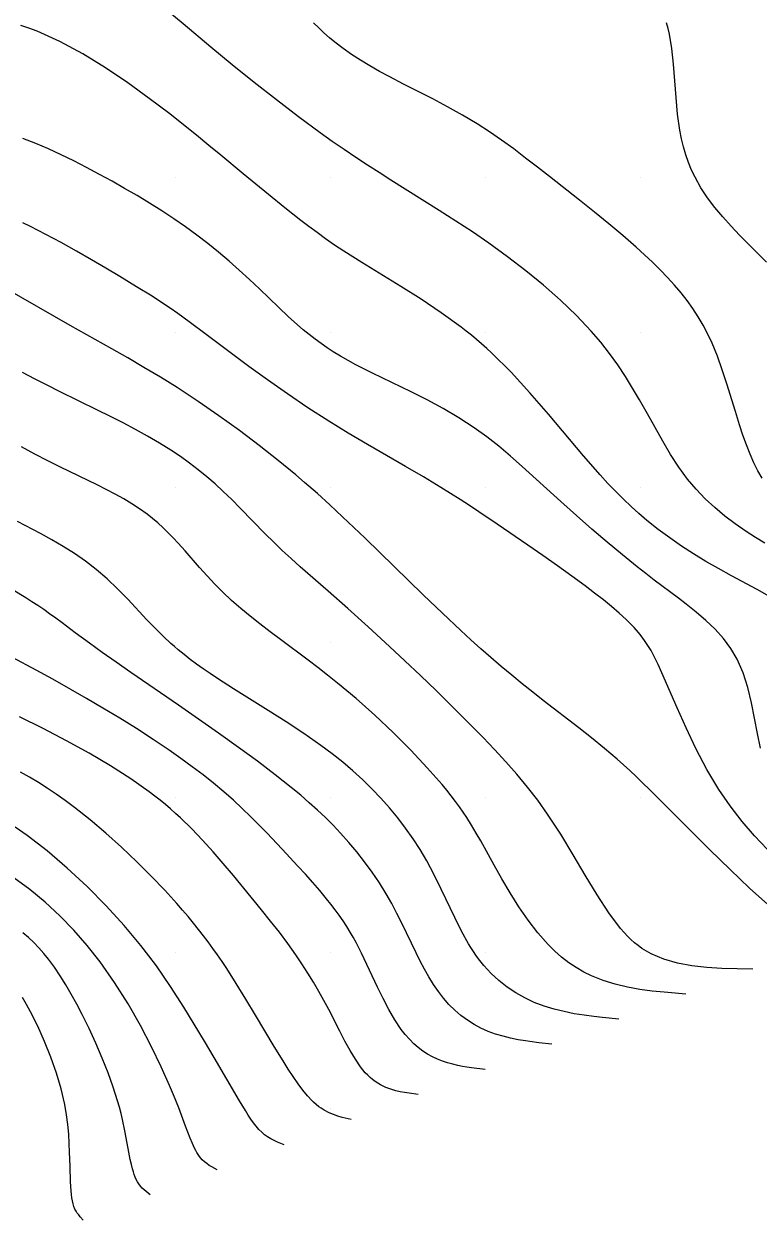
# Model space of a CAD drawing. Extents: x 2602990 to 2605851, y 618069 to 619180.
# Drawn here: x 2603280.3 to 2603327.6, y 618102.8 to 618179.9 of the extents above; entities that cross this region are included whole.
import ezdxf

# ---------------------------------------------------------------- set-up
doc = ezdxf.new("R2010")
doc.units = 0
for name, color, linetype in [('DTM Contours Major', 7, 'Continuous'), ('DTM Contours Minor', 7, 'Continuous'), ('Exist DTM QL2 LIDAR Elevation Point', 7, 'Continuous')]:
    doc.layers.add(name, color=color, linetype=linetype)

msp = doc.modelspace()

# ---------------------------------------------------------------- linework, layer by layer
at = {"layer": 'DTM Contours Major'}
for points in [[(2603328.317, 618142.984), (2603327.51, 618143.43), (2603325.851, 618144.322), (2603325.019, 618144.78), (2603324.212, 618145.245), (2603323.419, 618145.727), (2603322.64, 618146.23), (2603321.877, 618146.756), (2603321.132, 618147.308), (2603320.405, 618147.888), (2603319.898, 618148.323), (2603319.397, 618148.775), (2603318.899, 618149.249), (2603318.401, 618149.747), (2603317.9, 618150.272), (2603317.392, 618150.826), (2603316.32, 618152.055), (2603314.058, 618154.741), (2603312.872, 618156.11), (2603311.654, 618157.437), (2603310.404, 618158.678), (2603310.083, 618158.974), (2603309.759, 618159.263), (2603309.432, 618159.544), (2603309.102, 618159.819), (2603308.767, 618160.088), (2603308.429, 618160.352), (2603307.161, 618161.274), (2603305.858, 618162.143), (2603304.549, 618162.966), (2603302.032, 618164.503), (2603300.882, 618165.232), (2603300.276, 618165.638), (2603299.7, 618166.04), (2603299.151, 618166.438), (2603298.623, 618166.834), (2603298.11, 618167.228), (2603297.082, 618168.04), (2603296.031, 618168.889), (2603294.402, 618170.23), (2603292.957, 618171.428), (2603292.187, 618172.061), (2603291.382, 618172.716), (2603290.539, 618173.391), (2603289.655, 618174.086), (2603288.339, 618175.091), (2603286.956, 618176.098), (2603285.523, 618177.07), (2603284.059, 618177.971), (2603282.581, 618178.767), (2603281.107, 618179.42), (2603280.583, 618179.613), (2603280.059, 618179.784)], [(2603301.344, 618109.254), (2603300.771, 618109.399), (2603300.488, 618109.482), (2603300.209, 618109.579), (2603299.935, 618109.693), (2603299.617, 618109.858), (2603299.417, 618109.984), (2603299.278, 618110.085), (2603299.099, 618110.228), (2603298.922, 618110.388), (2603298.833, 618110.474), (2603298.534, 618110.796), (2603298.233, 618111.163), (2603297.927, 618111.574), (2603297.614, 618112.026), (2603297.293, 618112.516), (2603296.962, 618113.042), (2603296.396, 618113.968), (2603295.194, 618115.98), (2603294.573, 618117.011), (2603293.949, 618118.024), (2603293.329, 618118.99), (2603293.029, 618119.44), (2603292.73, 618119.874), (2603292.431, 618120.296), (2603292.131, 618120.707), (2603291.828, 618121.109), (2603291.522, 618121.505), (2603291.186, 618121.926), (2603290.842, 618122.345), (2603290.487, 618122.764), (2603290.119, 618123.186), (2603289.736, 618123.613), (2603289.334, 618124.048), (2603288.464, 618124.956), (2603287.53, 618125.884), (2603286.551, 618126.812), (2603285.544, 618127.718), (2603284.528, 618128.581), (2603283.521, 618129.381), (2603282.93, 618129.82), (2603282.348, 618130.232), (2603281.77, 618130.62), (2603281.194, 618130.986), (2603280.618, 618131.334), (2603280.04, 618131.665)]]:
    msp.add_lwpolyline(points, dxfattribs=at)
at = {"layer": 'DTM Contours Minor'}
for points in [[(2603328.009, 618146.411), (2603327.398, 618146.786), (2603326.805, 618147.168), (2603326.099, 618147.656), (2603325.422, 618148.169), (2603324.775, 618148.709), (2603324.16, 618149.283), (2603323.579, 618149.893), (2603323.033, 618150.545), (2603322.468, 618151.32), (2603321.937, 618152.14), (2603321.43, 618152.995), (2603320.934, 618153.874), (2603320.44, 618154.765), (2603319.935, 618155.658), (2603319.489, 618156.413), (2603319.021, 618157.162), (2603318.526, 618157.904), (2603317.998, 618158.639), (2603317.432, 618159.367), (2603316.822, 618160.088), (2603315.877, 618161.096), (2603314.848, 618162.085), (2603313.753, 618163.05), (2603312.607, 618163.985), (2603311.428, 618164.887), (2603310.232, 618165.748), (2603309.161, 618166.483), (2603308.092, 618167.187), (2603307.029, 618167.869), (2603303.899, 618169.83), (2603303.148, 618170.307), (2603302.401, 618170.79), (2603301.654, 618171.282), (2603300.901, 618171.79), (2603300.137, 618172.318), (2603299.358, 618172.872), (2603297.964, 618173.899), (2603296.535, 618174.99), (2603295.1, 618176.12), (2603293.685, 618177.26), (2603292.317, 618178.383), (2603290.521, 618179.887), (2603289.536, 618180.721)], [(2603327.838, 618150.603), (2603327.563, 618151.081), (2603327.304, 618151.602), (2603327.058, 618152.161), (2603326.822, 618152.755), (2603326.596, 618153.383), (2603326.377, 618154.04), (2603326.108, 618154.9), (2603325.561, 618156.687), (2603325.268, 618157.584), (2603324.952, 618158.463), (2603324.604, 618159.31), (2603324.326, 618159.901), (2603324.027, 618160.47), (2603323.706, 618161.018), (2603323.364, 618161.547), (2603322.999, 618162.06), (2603322.612, 618162.559), (2603322.19, 618163.061), (2603321.743, 618163.554), (2603321.272, 618164.042), (2603320.776, 618164.527), (2603320.255, 618165.014), (2603319.709, 618165.505), (2603318.853, 618166.246), (2603317.954, 618167), (2603317.021, 618167.762), (2603316.067, 618168.526), (2603314.14, 618170.046), (2603313.365, 618170.653), (2603312.595, 618171.248), (2603311.825, 618171.83), (2603311.049, 618172.393), (2603310.264, 618172.934), (2603309.466, 618173.451), (2603308.522, 618174.015), (2603307.565, 618174.547), (2603306.606, 618175.052), (2603304.732, 618176.011), (2603303.839, 618176.475), (2603303.185, 618176.83), (2603302.558, 618177.187), (2603301.956, 618177.55), (2603301.38, 618177.922), (2603300.829, 618178.307), (2603300.303, 618178.709), (2603299.945, 618179.004), (2603299.598, 618179.311), (2603299.26, 618179.63), (2603298.928, 618179.962)], [(2603328.108, 618164.539), (2603327.535, 618165.107), (2603326.957, 618165.688), (2603326.38, 618166.28), (2603325.832, 618166.862), (2603325.301, 618167.455), (2603324.794, 618168.062), (2603324.321, 618168.688), (2603323.891, 618169.334), (2603323.512, 618170.005), (2603323.288, 618170.473), (2603323.091, 618170.955), (2603322.918, 618171.451), (2603322.769, 618171.962), (2603322.642, 618172.489), (2603322.536, 618173.033), (2603322.388, 618174.079), (2603322.284, 618175.157), (2603322.119, 618177.297), (2603322.013, 618178.302), (2603321.861, 618179.226), (2603321.772, 618179.607), (2603321.669, 618179.966)], [(2603327.729, 618133.196), (2603327.535, 618134.146), (2603327.35, 618135.131), (2603327.152, 618136.128), (2603326.915, 618137.111), (2603326.616, 618138.057), (2603326.232, 618138.941), (2603325.822, 618139.633), (2603325.342, 618140.27), (2603324.803, 618140.865), (2603324.216, 618141.425), (2603323.591, 618141.96), (2603322.939, 618142.481), (2603322.439, 618142.866), (2603320.88, 618144.043), (2603320.341, 618144.456), (2603319.79, 618144.885), (2603318.832, 618145.656), (2603317.853, 618146.475), (2603316.859, 618147.329), (2603315.861, 618148.206), (2603314.867, 618149.095), (2603312.374, 618151.36), (2603311.621, 618152.023), (2603310.86, 618152.663), (2603310.084, 618153.275), (2603309.286, 618153.854), (2603308.291, 618154.5), (2603307.271, 618155.097), (2603306.243, 618155.649), (2603305.223, 618156.164), (2603302.715, 618157.38), (2603302.174, 618157.651), (2603301.653, 618157.921), (2603301.151, 618158.193), (2603300.666, 618158.47), (2603300.198, 618158.756), (2603299.798, 618159.017), (2603299.407, 618159.288), (2603299.023, 618159.571), (2603298.643, 618159.866), (2603298.266, 618160.175), (2603297.89, 618160.499), (2603297.295, 618161.037), (2603296.692, 618161.606), (2603295.451, 618162.804), (2603294.807, 618163.417), (2603294.144, 618164.028), (2603293.487, 618164.606), (2603292.811, 618165.174), (2603292.116, 618165.73), (2603291.404, 618166.274), (2603290.677, 618166.804), (2603289.934, 618167.319), (2603289.153, 618167.836), (2603288.359, 618168.336), (2603287.557, 618168.821), (2603286.75, 618169.292), (2603285.939, 618169.75), (2603285.128, 618170.195), (2603284.306, 618170.633), (2603283.487, 618171.056), (2603282.668, 618171.457), (2603281.848, 618171.834), (2603281.026, 618172.182), (2603280.201, 618172.497)], [(2603328.159, 618126.697), (2603327.338, 618127.549), (2603326.537, 618128.478), (2603325.77, 618129.475), (2603325.046, 618130.535), (2603324.271, 618131.838), (2603323.567, 618133.177), (2603322.93, 618134.511), (2603322.355, 618135.798), (2603321.37, 618138.066), (2603321.133, 618138.586), (2603320.903, 618139.059), (2603320.789, 618139.279), (2603320.674, 618139.489), (2603320.473, 618139.827), (2603320.264, 618140.144), (2603320.042, 618140.445), (2603319.866, 618140.664), (2603319.583, 618140.986), (2603319.483, 618141.093), (2603319.075, 618141.501), (2603318.625, 618141.914), (2603318.134, 618142.334), (2603317.604, 618142.763), (2603317.036, 618143.204), (2603316.432, 618143.658), (2603315.566, 618144.293), (2603314.651, 618144.95), (2603313.7, 618145.62), (2603312.726, 618146.298), (2603310.758, 618147.644), (2603309.571, 618148.444), (2603308.976, 618148.839), (2603308.372, 618149.231), (2603307.757, 618149.622), (2603307.126, 618150.014), (2603306.008, 618150.685), (2603304.842, 618151.364), (2603302.409, 618152.772), (2603301.165, 618153.51), (2603299.918, 618154.278), (2603298.565, 618155.153), (2603297.24, 618156.048), (2603295.965, 618156.941), (2603294.757, 618157.811), (2603293.638, 618158.637), (2603292.017, 618159.86), (2603290.919, 618160.687), (2603290.182, 618161.221), (2603289.694, 618161.56), (2603288.991, 618162.029), (2603288.519, 618162.331), (2603287.52, 618162.951), (2603286.434, 618163.607), (2603285.547, 618164.137), (2603284.614, 618164.686), (2603283.648, 618165.242), (2603282.662, 618165.792), (2603281.67, 618166.324), (2603280.683, 618166.824), (2603280.19, 618167.061)], [(2603328.194, 618123.119), (2603327.025, 618124.187), (2603325.764, 618125.385), (2603324.462, 618126.655), (2603323.167, 618127.94), (2603320.583, 618130.531), (2603320.154, 618130.953), (2603319.728, 618131.363), (2603319.303, 618131.761), (2603318.487, 618132.493), (2603317.668, 618133.19), (2603316.848, 618133.859), (2603316.032, 618134.504), (2603313.732, 618136.282), (2603313.05, 618136.816), (2603312.373, 618137.354), (2603311.697, 618137.902), (2603311.021, 618138.464), (2603310.341, 618139.045), (2603309.714, 618139.598), (2603309.072, 618140.178), (2603308.409, 618140.79), (2603307.232, 618141.902), (2603305.998, 618143.09), (2603302.245, 618146.735), (2603300.793, 618148.12), (2603299.976, 618148.88), (2603299.171, 618149.61), (2603298.347, 618150.334), (2603297.775, 618150.823), (2603296.641, 618151.756), (2603295.427, 618152.713), (2603294.151, 618153.676), (2603292.831, 618154.63), (2603291.486, 618155.558), (2603290.134, 618156.445), (2603289.058, 618157.115), (2603287.995, 618157.752), (2603286.949, 618158.36), (2603285.924, 618158.943), (2603283.239, 618160.457), (2603279.064, 618162.861)], [(2603327.24, 618118.965), (2603326.215, 618118.976), (2603325.237, 618119.003), (2603324.261, 618119.062), (2603323.303, 618119.169), (2603322.376, 618119.34), (2603321.498, 618119.59), (2603320.684, 618119.938), (2603320.379, 618120.107), (2603320.086, 618120.295), (2603319.844, 618120.471), (2603319.61, 618120.662), (2603319.381, 618120.868), (2603319.156, 618121.089), (2603318.936, 618121.325), (2603318.717, 618121.577), (2603317.954, 618122.587), (2603317.197, 618123.747), (2603316.436, 618125.01), (2603315.658, 618126.331), (2603314.852, 618127.662), (2603314.008, 618128.957), (2603313.372, 618129.843), (2603312.711, 618130.694), (2603312.028, 618131.517), (2603311.322, 618132.319), (2603310.596, 618133.108), (2603309.851, 618133.891), (2603308.858, 618134.907), (2603307.846, 618135.918), (2603306.826, 618136.916), (2603305.808, 618137.894), (2603304.803, 618138.843), (2603303.823, 618139.757), (2603302.448, 618141.017), (2603301.134, 618142.199), (2603299.866, 618143.321), (2603298.064, 618144.902), (2603297.484, 618145.424), (2603296.915, 618145.949), (2603296.359, 618146.481), (2603295.812, 618147.027), (2603294.203, 618148.683), (2603293.662, 618149.227), (2603293.111, 618149.758), (2603292.59, 618150.235), (2603292.054, 618150.697), (2603291.502, 618151.146), (2603290.933, 618151.581), (2603290.345, 618152.003), (2603289.737, 618152.411), (2603289, 618152.872), (2603288.237, 618153.318), (2603287.453, 618153.751), (2603286.651, 618154.173), (2603285.837, 618154.587), (2603285.013, 618154.996), (2603282.564, 618156.193), (2603281.754, 618156.598), (2603280.953, 618157.009), (2603280.165, 618157.43)], [(2603322.924, 618117.347), (2603321.759, 618117.441), (2603321.521, 618117.463), (2603320.744, 618117.545), (2603319.953, 618117.654), (2603319.157, 618117.797), (2603318.367, 618117.982), (2603317.592, 618118.22), (2603316.842, 618118.519), (2603316.334, 618118.769), (2603315.844, 618119.054), (2603315.369, 618119.373), (2603314.909, 618119.727), (2603314.465, 618120.116), (2603314.035, 618120.54), (2603313.374, 618121.289), (2603312.748, 618122.107), (2603312.155, 618122.974), (2603311.594, 618123.87), (2603311.063, 618124.775), (2603310.563, 618125.669), (2603309.703, 618127.227), (2603309.413, 618127.731), (2603309.114, 618128.229), (2603308.8, 618128.725), (2603308.567, 618129.073), (2603308.323, 618129.422), (2603308.067, 618129.774), (2603307.797, 618130.128), (2603307.512, 618130.488), (2603307.212, 618130.854), (2603306.259, 618131.944), (2603305.196, 618133.071), (2603304.055, 618134.207), (2603302.867, 618135.326), (2603301.663, 618136.399), (2603300.475, 618137.398), (2603299.827, 618137.918), (2603299.193, 618138.411), (2603298.573, 618138.882), (2603296.79, 618140.206), (2603296.121, 618140.708), (2603295.47, 618141.209), (2603294.84, 618141.711), (2603294.231, 618142.217), (2603293.647, 618142.731), (2603293.088, 618143.256), (2603292.565, 618143.785), (2603292.064, 618144.321), (2603291.581, 618144.858), (2603290.652, 618145.914), (2603290.198, 618146.42), (2603289.879, 618146.763), (2603289.558, 618147.094), (2603289.232, 618147.413), (2603288.898, 618147.72), (2603288.553, 618148.015), (2603288.195, 618148.298), (2603287.72, 618148.636), (2603287.22, 618148.958), (2603286.695, 618149.268), (2603286.145, 618149.571), (2603285.572, 618149.87), (2603284.975, 618150.169), (2603282.63, 618151.316), (2603281.802, 618151.729), (2603280.959, 618152.163), (2603280.104, 618152.622)], [(2603318.608, 618115.728), (2603317.542, 618115.834), (2603316.997, 618115.897), (2603316.366, 618115.981), (2603315.723, 618116.086), (2603315.074, 618116.216), (2603314.425, 618116.377), (2603313.782, 618116.575), (2603313.152, 618116.815), (2603312.546, 618117.098), (2603311.962, 618117.428), (2603311.403, 618117.802), (2603310.872, 618118.222), (2603310.372, 618118.686), (2603309.906, 618119.193), (2603309.729, 618119.409), (2603309.557, 618119.632), (2603309.391, 618119.863), (2603309.229, 618120.1), (2603309.071, 618120.345), (2603308.917, 618120.598), (2603308.461, 618121.413), (2603308.022, 618122.282), (2603307.151, 618124.108), (2603306.697, 618125.031), (2603306.217, 618125.936), (2603305.791, 618126.663), (2603305.339, 618127.368), (2603304.861, 618128.051), (2603304.356, 618128.715), (2603303.823, 618129.359), (2603303.264, 618129.986), (2603302.692, 618130.582), (2603302.093, 618131.164), (2603301.464, 618131.733), (2603300.806, 618132.292), (2603300.116, 618132.842), (2603299.392, 618133.383), (2603298.293, 618134.153), (2603297.152, 618134.906), (2603295.996, 618135.639), (2603293.758, 618137.036), (2603292.733, 618137.693), (2603292.262, 618138.006), (2603291.813, 618138.314), (2603291.384, 618138.619), (2603290.974, 618138.924), (2603290.579, 618139.232), (2603290.199, 618139.544), (2603289.958, 618139.75), (2603289.722, 618139.959), (2603289.257, 618140.392), (2603288.797, 618140.846), (2603288.193, 618141.473), (2603286.95, 618142.799), (2603286.3, 618143.466), (2603285.626, 618144.113), (2603284.921, 618144.725), (2603284.229, 618145.257), (2603283.516, 618145.748), (2603282.789, 618146.205), (2603282.058, 618146.63), (2603281.331, 618147.031), (2603279.839, 618147.819)], [(2603314.292, 618114.11), (2603313.444, 618114.208), (2603312.873, 618114.284), (2603312.585, 618114.327), (2603312.104, 618114.41), (2603311.62, 618114.51), (2603311.136, 618114.63), (2603310.655, 618114.774), (2603310.181, 618114.947), (2603309.717, 618115.152), (2603309.271, 618115.389), (2603308.841, 618115.66), (2603308.427, 618115.965), (2603308.031, 618116.303), (2603307.655, 618116.674), (2603307.301, 618117.076), (2603306.971, 618117.508), (2603306.659, 618117.967), (2603306.364, 618118.451), (2603306.081, 618118.956), (2603305.807, 618119.48), (2603305.538, 618120.019), (2603304.622, 618121.913), (2603304.301, 618122.552), (2603303.965, 618123.186), (2603303.611, 618123.811), (2603303.171, 618124.521), (2603302.705, 618125.209), (2603302.218, 618125.875), (2603301.713, 618126.516), (2603301.196, 618127.131), (2603300.671, 618127.718), (2603300.188, 618128.228), (2603299.692, 618128.724), (2603299.175, 618129.214), (2603298.655, 618129.684), (2603298.097, 618130.166), (2603297.493, 618130.666), (2603296.454, 618131.486), (2603295.309, 618132.354), (2603294.086, 618133.251), (2603292.812, 618134.164), (2603291.515, 618135.077), (2603290.223, 618135.973), (2603287.143, 618138.087), (2603286.199, 618138.741), (2603285.31, 618139.367), (2603284.484, 618139.965), (2603283.575, 618140.645), (2603282.733, 618141.281), (2603282.326, 618141.582), (2603281.922, 618141.873), (2603281.543, 618142.136), (2603281.16, 618142.391), (2603280.773, 618142.641), (2603280.379, 618142.888), (2603279.563, 618143.381)], [(2603309.976, 618112.491), (2603309.103, 618112.599), (2603308.813, 618112.642), (2603308.523, 618112.69), (2603308.234, 618112.746), (2603307.897, 618112.822), (2603307.563, 618112.913), (2603307.232, 618113.021), (2603306.906, 618113.149), (2603306.586, 618113.298), (2603306.272, 618113.473), (2603305.969, 618113.672), (2603305.674, 618113.899), (2603305.387, 618114.152), (2603305.109, 618114.433), (2603304.839, 618114.741), (2603304.579, 618115.076), (2603304.167, 618115.689), (2603303.778, 618116.36), (2603303.407, 618117.07), (2603303.052, 618117.801), (2603302.197, 618119.624), (2603302.022, 618119.983), (2603301.845, 618120.334), (2603301.666, 618120.676), (2603301.482, 618121.011), (2603301.293, 618121.339), (2603301.065, 618121.711), (2603300.827, 618122.076), (2603300.578, 618122.435), (2603300.319, 618122.79), (2603300.049, 618123.144), (2603299.767, 618123.498), (2603299.335, 618124.017), (2603298.881, 618124.541), (2603298.408, 618125.071), (2603297.919, 618125.605), (2603296.905, 618126.691), (2603295.912, 618127.74), (2603295.399, 618128.268), (2603294.872, 618128.796), (2603294.327, 618129.322), (2603293.762, 618129.845), (2603293.138, 618130.393), (2603292.488, 618130.936), (2603291.811, 618131.474), (2603291.108, 618132.009), (2603290.379, 618132.541), (2603289.623, 618133.071), (2603288.583, 618133.77), (2603287.514, 618134.461), (2603286.433, 618135.135), (2603285.357, 618135.786), (2603284.303, 618136.408), (2603283.289, 618136.992), (2603282.134, 618137.641), (2603281.043, 618138.238), (2603279.521, 618139.049)], [(2603305.66, 618110.873), (2603305.08, 618110.955), (2603304.793, 618111.002), (2603304.51, 618111.056), (2603304.232, 618111.12), (2603303.961, 618111.196), (2603303.774, 618111.258), (2603303.59, 618111.329), (2603303.411, 618111.408), (2603303.235, 618111.498), (2603303.063, 618111.598), (2603302.895, 618111.711), (2603302.732, 618111.834), (2603302.573, 618111.971), (2603302.417, 618112.12), (2603302.263, 618112.283), (2603302.112, 618112.46), (2603301.962, 618112.65), (2603301.621, 618113.146), (2603301.285, 618113.705), (2603300.95, 618114.317), (2603300.61, 618114.969), (2603299.903, 618116.345), (2603299.587, 618116.934), (2603299.258, 618117.525), (2603298.915, 618118.117), (2603298.555, 618118.708), (2603298.179, 618119.298), (2603297.783, 618119.886), (2603297.266, 618120.612), (2603296.723, 618121.335), (2603296.16, 618122.055), (2603295.581, 618122.774), (2603293.758, 618124.987), (2603293.113, 618125.758), (2603292.456, 618126.522), (2603291.78, 618127.272), (2603291.081, 618128.005), (2603290.351, 618128.714), (2603290.037, 618129.001), (2603289.716, 618129.285), (2603289.386, 618129.565), (2603289.046, 618129.842), (2603288.695, 618130.117), (2603288.332, 618130.391), (2603287.143, 618131.225), (2603285.847, 618132.053), (2603284.464, 618132.87), (2603283.012, 618133.674), (2603281.512, 618134.46), (2603279.981, 618135.226)], [(2603297.028, 618107.636), (2603296.596, 618107.812), (2603296.383, 618107.91), (2603296.174, 618108.019), (2603295.969, 618108.142), (2603295.771, 618108.284), (2603295.677, 618108.362), (2603295.584, 618108.444), (2603295.401, 618108.628), (2603295.22, 618108.837), (2603295.054, 618109.052), (2603294.885, 618109.291), (2603294.712, 618109.553), (2603294.532, 618109.838), (2603294.148, 618110.477), (2603292.525, 618113.26), (2603291.9, 618114.322), (2603291.244, 618115.414), (2603290.566, 618116.513), (2603290.144, 618117.18), (2603289.711, 618117.842), (2603289.265, 618118.503), (2603288.8, 618119.162), (2603288.313, 618119.823), (2603287.799, 618120.487), (2603286.727, 618121.771), (2603285.564, 618123.047), (2603284.332, 618124.29), (2603283.056, 618125.475), (2603281.758, 618126.577), (2603280.462, 618127.572), (2603279.702, 618128.104)], [(2603292.713, 618106.017), (2603292.375, 618106.206), (2603292.211, 618106.307), (2603292.053, 618106.417), (2603291.901, 618106.538), (2603291.759, 618106.672), (2603291.667, 618106.775), (2603291.579, 618106.886), (2603291.495, 618107.007), (2603291.414, 618107.136), (2603291.336, 618107.276), (2603291.259, 618107.425), (2603291.12, 618107.727), (2603290.979, 618108.065), (2603290.682, 618108.845), (2603290.236, 618110.021), (2603289.901, 618110.852), (2603289.646, 618111.455), (2603289.109, 618112.652), (2603288.482, 618113.952), (2603287.77, 618115.317), (2603286.977, 618116.71), (2603286.108, 618118.094), (2603285.169, 618119.433), (2603284.347, 618120.478), (2603283.482, 618121.466), (2603282.575, 618122.397), (2603281.626, 618123.269), (2603280.638, 618124.083), (2603279.611, 618124.838)], [(2603288.397, 618104.399), (2603288.131, 618104.612), (2603288.003, 618104.724), (2603287.881, 618104.843), (2603287.766, 618104.97), (2603287.662, 618105.109), (2603287.579, 618105.242), (2603287.504, 618105.386), (2603287.436, 618105.542), (2603287.374, 618105.708), (2603287.317, 618105.887), (2603287.263, 618106.078), (2603287.19, 618106.372), (2603287.12, 618106.69), (2603286.982, 618107.399), (2603286.766, 618108.541), (2603286.612, 618109.271), (2603286.522, 618109.657), (2603286.42, 618110.055), (2603286.304, 618110.467), (2603286.023, 618111.352), (2603285.688, 618112.277), (2603285.31, 618113.225), (2603284.897, 618114.179), (2603284.46, 618115.124), (2603284.009, 618116.043), (2603283.665, 618116.706), (2603283.317, 618117.344), (2603282.963, 618117.953), (2603282.6, 618118.533), (2603282.227, 618119.082), (2603281.841, 618119.598), (2603281.536, 618119.972), (2603281.221, 618120.327), (2603280.893, 618120.665), (2603280.553, 618120.989), (2603280.197, 618121.3)], [(2603284.081, 618102.78), (2603283.885, 618102.997), (2603283.791, 618103.111), (2603283.704, 618103.23), (2603283.623, 618103.357), (2603283.552, 618103.494), (2603283.488, 618103.653), (2603283.435, 618103.827), (2603283.392, 618104.015), (2603283.357, 618104.219), (2603283.33, 618104.438), (2603283.307, 618104.673), (2603283.271, 618105.247), (2603283.235, 618106.256), (2603283.209, 618107.162), (2603283.186, 618107.724), (2603283.15, 618108.315), (2603283.094, 618108.932), (2603283.012, 618109.573), (2603282.899, 618110.235), (2603282.667, 618111.237), (2603282.364, 618112.26), (2603282.003, 618113.286), (2603281.595, 618114.298), (2603281.152, 618115.276), (2603280.685, 618116.204), (2603280.427, 618116.679), (2603280.163, 618117.135)]]:
    msp.add_lwpolyline(points, dxfattribs=at)
at = {"layer": 'Exist DTM QL2 LIDAR Elevation Point'}
for p, q in [((2603290, 618170), (2603290, 618170)), ((2603300, 618170), (2603300, 618170)), ((2603310, 618170), (2603310, 618170)), ((2603320, 618170), (2603320, 618170)), ((2603290, 618160), (2603290, 618160)), ((2603300, 618160), (2603300, 618160)), ((2603310, 618160), (2603310, 618160)), ((2603320, 618160), (2603320, 618160)), ((2603290, 618150), (2603290, 618150)), ((2603300, 618150), (2603300, 618150)), ((2603310, 618150), (2603310, 618150)), ((2603320, 618150), (2603320, 618150)), ((2603290, 618140), (2603290, 618140)), ((2603300, 618140), (2603300, 618140)), ((2603310, 618140), (2603310, 618140)), ((2603320, 618140), (2603320, 618140)), ((2603290, 618130), (2603290, 618130)), ((2603300, 618130), (2603300, 618130)), ((2603310, 618130), (2603310, 618130)), ((2603320, 618130), (2603320, 618130)), ((2603290, 618120), (2603290, 618120)), ((2603300, 618120), (2603300, 618120)), ((2603310, 618120), (2603310, 618120)), ((2603320, 618120), (2603320, 618120)), ((2603290, 618110), (2603290, 618110)), ((2603300, 618110), (2603300, 618110))]:
    msp.add_line(p, q, dxfattribs=at)

doc.saveas('drawing.dxf')
